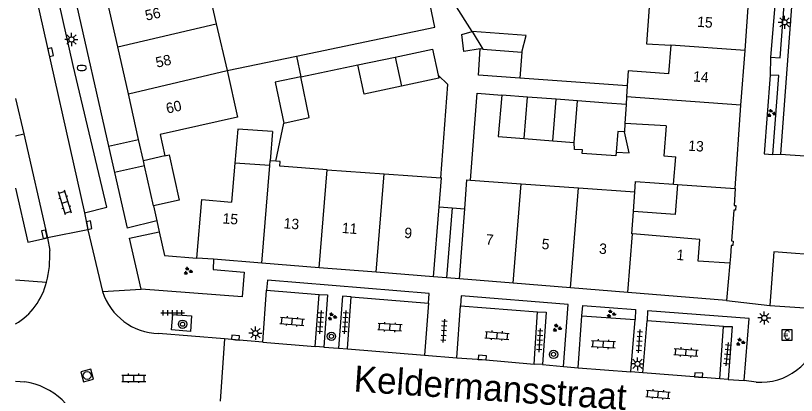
# Model space of a CAD drawing. Extents: x 132998 to 136004, y 396998 to 398512.
# Drawn here: x 133000 to 133074.9, y 397262.2 to 397298.6 of the extents above; entities that cross this region are included whole.
import ezdxf

# ---------------------------------------------------------------- set-up
doc = ezdxf.new("R2010")
doc.units = 0
for name, color, linetype in [('gg-afsc-erfafscheiding', 7, 'Continuous'), ('gg-afsc-hekwerk', 7, 'Continuous'), ('gg-afsc-muur', 7, 'Continuous'), ('gg-anno-huisnummerreeks BGT', 7, 'Continuous'), ('gg-anno-openbare ruimte label', 7, 'Continuous'), ('gg-bbg-bijgebouw', 7, 'Continuous'), ('gg-bbg-gedigitaliseerde bebouwing', 7, 'Continuous'), ('gg-bbg-gedigitaliseerde bebouwing onder overbouw', 7, 'Continuous'), ('gg-bbg-gedigitaliseerde bijgebouw', 7, 'Continuous'), ('gg-bbg-gedigitaliseerde overbouw', 7, 'Continuous'), ('gg-bbg-hoofdgebouw', 7, 'Continuous'), ('gg-bbg-luifel en loopbrug', 7, 'Continuous'), ('gg-bbg-pand overbouw', 7, 'Continuous'), ('gg-bbg-tussenscheiding', 7, 'Continuous'), ('gg-bbg-tussenscheiding niveau 01', 7, 'Continuous'), ('gg-knt-verharding', 7, 'Continuous'), ('gg-knt-verharding nz', 7, 'Continuous'), ('gt-grn-groengrens', 7, 'Continuous'), ('gt-grn-weggrens', 7, 'Continuous'), ('gt-symb-betaalautomaat', 7, 'Continuous'), ('gt-symb-boom', 7, 'Continuous'), ('gt-symb-brandkraan', 7, 'Continuous'), ('gt-symb-groenvak', 7, 'Continuous'), ('gt-symb-klinker verharding', 7, 'Continuous'), ('gt-symb-kolk', 7, 'Continuous'), ('gt-symb-lichtmast', 7, 'Continuous'), ('gt-symb-rioolschacht', 7, 'Continuous'), ('gt-symb-tegel verharding', 7, 'Continuous')]:
    doc.layers.add(name, color=color, linetype=linetype)

# ---------------------------------------------------------------- blocks, each defined once
blk = doc.blocks.new('gt0-LMAST')
at = {"layer": 'gt-symb-lichtmast'}
for p, q in [((-0.182, 0.173), (-0.447, 0.438)), ((-0.005, 0.246), (-0.005, 0.621)), ((0.172, 0.173), (0.437, 0.438)), ((-0.255, -0.004), (-0.63, -0.004)), ((-0.182, -0.181), (-0.447, -0.446)), ((-0.005, -0.254), (-0.005, -0.629)), ((0.437, -0.446), (0.172, -0.181)), ((0.245, -0.004), (0.62, -0.004))]:
    blk.add_line(p, q, dxfattribs=at)
blk.add_circle((-0.005, -0.004), 0.25, dxfattribs=at)
blk = doc.blocks.new('gt0-BR')
at = {"layer": 'gt-symb-brandkraan'}
for centre, radius, start, end in [((-0.244, 0), 0.206, 107.56694, 252.43307), ((0.599, -2.664), 3, 106.89205, 107.56694), ((0, -0.691), 0.938, 73.10799, 106.89205), ((-0.599, -2.664), 3, 72.43309, 73.10799), ((0.244, 0), 0.206, 287.56695, 72.43309), ((0.599, 2.664), 3, 252.43307, 253.10797), ((0, 0.691), 0.938, 253.10797, 286.89206), ((-0.599, 2.664), 3, 286.89206, 287.56695)]:
    blk.add_arc(centre, radius, start, end, dxfattribs=at)
blk = doc.blocks.new('gt0-KOLK')
at = {"layer": 'gt-symb-kolk'}
blk.add_lwpolyline([(0, 0), (0.375, 0), (0.375, 0.4), (-0.375, 0.4), (-0.375, 0), (0, 0)], dxfattribs=at)
blk = doc.blocks.new('gt0-GRVAK')
at = {"layer": 'gt-symb-groenvak'}
for p, q in [((-0.11, 0.189), (-0.228, 0.24)), ((-0.182, 0.153), (0.088, 0.153)), ((-0.091, 0.211), (-0.156, 0.322)), ((-0.047, 0.214), (-0.047, 0.393)), ((-0.004, 0.211), (0.061, 0.322)), ((0.015, 0.189), (0.133, 0.24)), ((0.262, -0.052), (0.197, 0.059)), ((0.305, -0.049), (0.305, 0.13)), ((0.349, -0.052), (0.414, 0.059)), ((-0.245, -0.228), (-0.363, -0.177)), ((-0.318, -0.264), (-0.047, -0.264)), ((-0.226, -0.206), (-0.291, -0.095)), ((-0.183, -0.203), (-0.183, -0.024)), ((-0.139, -0.206), (-0.074, -0.095)), ((-0.12, -0.228), (-0.002, -0.177)), ((0.243, -0.074), (0.125, -0.023)), ((0.17, -0.11), (0.441, -0.11)), ((0.368, -0.074), (0.486, -0.023))]:
    blk.add_line(p, q, dxfattribs=at)
blk = doc.blocks.new('gt0-KL1')
at = {"layer": 'gt-symb-klinker verharding'}
for p, q in [((-1.15, 0.3), (1.15, 0.3)), ((-1, -0.3), (-1, 0.3)), ((-0.5, 0.3), (-0.5, 0.45)), ((0, -0.3), (0, 0.3)), ((0.5, 0.3), (0.5, 0.45)), ((1, -0.3), (1, 0.3)), ((-1.15, -0.3), (1.15, -0.3)), ((-0.5, -0.45), (-0.5, -0.3)), ((0.5, -0.45), (0.5, -0.3))]:
    blk.add_line(p, q, dxfattribs=at)
blk = doc.blocks.new('gt0-TEG1')
at = {"layer": 'gt-symb-tegel verharding'}
for p, q in [((-1.125, 0), (1.125, 0)), ((-0.9, -0.25), (-0.9, 0.25)), ((-0.45, -0.25), (-0.45, 0.25)), ((0, -0.25), (0, 0.25)), ((0.45, -0.25), (0.45, 0.25)), ((0.9, -0.25), (0.9, 0.25))]:
    blk.add_line(p, q, dxfattribs=at)
blk = doc.blocks.new('gt0-BOOM')
at = {"layer": 'gt-symb-boom'}
for radius in [0.4, 0.2]:
    blk.add_circle((0, 0), radius, dxfattribs=at)
blk = doc.blocks.new('gt0-BA')
at = {"layer": 'gt-symb-betaalautomaat'}
blk.add_lwpolyline([(-0.498, -0.507), (0.502, -0.507), (0.502, 0.493), (-0.498, 0.493)], close=True, dxfattribs=at)
blk.add_text('€', height=0.9, dxfattribs=at).set_placement((-0.357, -0.457))
blk = doc.blocks.new('gt0-RS')
at = {"layer": 'gt-symb-rioolschacht'}
blk.add_lwpolyline([(-0.5, -0.5), (0.5, -0.5), (0.5, 0.5), (-0.5, 0.5)], close=True, dxfattribs=at)
blk.add_circle((0, 0), 0.375, dxfattribs=at)

msp = doc.modelspace()

# ---------------------------------------------------------------- linework, layer by layer
at = {"layer": 'gg-afsc-erfafscheiding'}
for p, q in [((133043.804, 397297.109), (133042.078, 397299.824)), ((133020.283, 397293.362), (133026.937, 397294.751)), ((133026.937, 397294.751), (133027.351, 397292.77)), ((133027.351, 397292.77), (133032.829, 397293.919)), ((133058.678, 397291.913), (133048.388, 397292.647)), ((133024.957, 397284.677), (133025.723, 397288.334))]:
    msp.add_line(p, q, dxfattribs=at)
for points in [[(133026.937, 397294.751), (133040.207, 397297.522), (133039.759, 397299.666)], [(133040.794, 397283.064), (133041.458, 397292.02), (133040.529, 397292.918)], [(133043.649, 397282.857), (133044.267, 397291.188), (133046.639, 397291.019)]]:
    msp.add_lwpolyline(points, dxfattribs=at)
at = {"layer": 'gg-afsc-hekwerk'}
for p, q in [((133068.896, 397279.983), (133068.688, 397277.035)), ((133068.652, 397276.587), (133068.576, 397275.53))]:
    msp.add_line(p, q, dxfattribs=at)
at = {"layer": 'gg-afsc-muur'}
for p, q in [((133013.24, 397280.39), (133013.554, 397278.946)), ((133013.554, 397278.946), (133013.781, 397277.898)), ((133068.576, 397275.53), (133068.52, 397274.869))]:
    msp.add_line(p, q, dxfattribs=at)
for points in [[(133069.046, 397282.034), (133068.927, 397280.433), (133069.097, 397280.412), (133069.057, 397279.975), (133068.896, 397279.983)], [(133013.781, 397277.898), (133014.276, 397275.621), (133017.4, 397275.38)], [(133068.688, 397277.035), (133068.845, 397277.011), (133068.809, 397276.622)], [(133068.809, 397276.622), (133068.805, 397276.574), (133068.652, 397276.587)]]:
    msp.add_lwpolyline(points, dxfattribs=at)
at = {"layer": 'gg-bbg-bijgebouw'}
for p, q in [((133012.374, 397284.228), (133012.264, 397284.716)), ((133013.24, 397280.39), (133012.374, 397284.228))]:
    msp.add_line(p, q, dxfattribs=at)
msp.add_lwpolyline([(133014.33, 397285.18), (133014.72, 397285.27), (133015.7, 397280.94), (133013.24, 397280.39)], dxfattribs=at)
at = {"layer": 'gg-bbg-gedigitaliseerde bebouwing'}
for p, q in [((133018.229, 397302.378), (133019.257, 397297.867)), ((133019.257, 397297.867), (133020.283, 397293.362)), ((133062.848, 397295.818), (133062.642, 397293.061)), ((133020.283, 397293.362), (133021.297, 397288.911)), ((133058.768, 397293.345), (133058.678, 397291.913)), ((133062.642, 397293.061), (133058.768, 397293.345)), ((133058.678, 397291.913), (133058.612, 397290.85)), ((133058.612, 397290.85), (133058.565, 397290.105)), ((133021.297, 397288.911), (133013.87, 397287.23)), ((133062.407, 397288.064), (133058.452, 397288.288)), ((133021.03, 397284.493), (133020.71, 397280.73)), ((133024.957, 397284.677), (133024.431, 397284.715)), ((133063.13, 397282.454), (133063.356, 397285.094)), ((133029.88, 397283.853), (133035.367, 397283.456)), ((133035.367, 397283.456), (133040.794, 397283.064)), ((133043.649, 397282.857), (133048.507, 397282.506)), ((133048.507, 397282.506), (133054.017, 397282.108)), ((133054.017, 397282.108), (133059.413, 397281.718))]:
    msp.add_line(p, q, dxfattribs=at)
for points in [[(133060.911, 397301.236), (133060.519, 397295.935), (133062.848, 397295.818)], [(133062.407, 397288.064), (133062.191, 397285.182), (133063.356, 397285.094)], [(133029.88, 397283.853), (133025.342, 397284.181), (133025.375, 397284.647), (133024.957, 397284.677)], [(133040.647, 397280.299), (133040.847, 397283.06), (133040.794, 397283.064)], [(133043.091, 397280.097), (133043.292, 397282.883), (133043.649, 397282.857)]]:
    msp.add_lwpolyline(points, dxfattribs=at)
at = {"layer": 'gg-bbg-gedigitaliseerde bebouwing onder overbouw'}
for p, q in [((133040.09, 397273.58), (133040.647, 397280.299)), ((133042.58, 397273.37), (133043.091, 397280.097))]:
    msp.add_line(p, q, dxfattribs=at)
at = {"layer": 'gg-bbg-gedigitaliseerde bijgebouw'}
for p, q in [((133043.804, 397297.109), (133044.828, 397295.431)), ((133044.828, 397295.431), (133048.565, 397295.14)), ((133048.565, 397295.14), (133048.388, 397292.647)), ((133032.829, 397293.919), (133036.413, 397294.668)), ((133027.351, 397292.77), (133024.89, 397292.246)), ((133024.89, 397292.246), (133025.723, 397288.334)), ((133049.116, 397290.826), (133046.639, 397291.019)), ((133051.864, 397290.611), (133049.116, 397290.826)), ((133051.552, 397286.624), (133051.864, 397290.611)), ((133053.584, 397286.465), (133053.895, 397290.453)), ((133058.452, 397288.288), (133058.402, 397287.481)), ((133024.64, 397287.505), (133024.431, 397284.715)), ((133048.805, 397286.838), (133051.552, 397286.624))]:
    msp.add_line(p, q, dxfattribs=at)
for points in [[(133044.577, 397295.44), (133043.017, 397295.186), (133042.8, 397296.834), (133043.804, 397297.109)], [(133036.413, 397294.668), (133039.997, 397295.417), (133040.529, 397292.918)], [(133048.388, 397292.647), (133044.398, 397292.931), (133044.577, 397295.44)], [(133037.01, 397291.863), (133033.429, 397291.1), (133032.829, 397293.919)], [(133025.723, 397288.334), (133028.169, 397288.854), (133027.351, 397292.77)], [(133040.529, 397292.918), (133040.591, 397292.625), (133037.01, 397291.863)], [(133046.639, 397291.019), (133046.313, 397287.032), (133048.805, 397286.838)], [(133058.565, 397290.105), (133056.762, 397290.24), (133053.895, 397290.453)], [(133024.64, 397287.505), (133021.308, 397287.754), (133021.03, 397284.493)], [(133058.402, 397287.481), (133057.773, 397287.527), (133057.611, 397285.551)], [(133057.611, 397285.551), (133057.58, 397285.18), (133054.359, 397285.406), (133054.384, 397285.753), (133053.634, 397285.805), (133053.584, 397286.465)], [(133063.488, 397282.429), (133063.284, 397279.551), (133059.278, 397279.835)], [(133059.413, 397281.718), (133059.484, 397282.713), (133063.13, 397282.454)]]:
    msp.add_lwpolyline(points, dxfattribs=at)
at = {"layer": 'gg-bbg-gedigitaliseerde overbouw'}
for p, q in [((133040.647, 397280.299), (133041.869, 397280.198)), ((133041.869, 397280.198), (133043.091, 397280.097))]:
    msp.add_line(p, q, dxfattribs=at)
at = {"layer": 'gg-bbg-hoofdgebouw'}
for p, q in [((133009.799, 397295.651), (133008.782, 397300.162)), ((133069.981, 397295.295), (133070.369, 397300.542)), ((133010.816, 397291.139), (133009.799, 397295.651)), ((133069.592, 397290.043), (133069.981, 397295.295)), ((133011.803, 397286.762), (133010.816, 397291.139)), ((133069.046, 397282.034), (133069.592, 397290.043)), ((133012.264, 397284.716), (133011.803, 397286.762)), ((133013.87, 397287.23), (133014.33, 397285.18)), ((133063.488, 397282.429), (133069.046, 397282.034)), ((133018.999, 397275.253), (133017.4, 397275.38)), ((133023.636, 397274.885), (133018.999, 397275.253)), ((133029.12, 397274.45), (133023.636, 397274.885)), ((133068.52, 397274.869), (133068.22, 397271.3)), ((133034.603, 397274.015), (133029.12, 397274.45)), ((133040.09, 397273.58), (133034.603, 397274.015)), ((133047.734, 397272.954), (133042.58, 397273.37)), ((133053.239, 397272.509), (133047.734, 397272.954)), ((133058.743, 397272.065), (133053.239, 397272.509)), ((133068.22, 397271.3), (133058.743, 397272.065))]:
    msp.add_line(p, q, dxfattribs=at)
for points in [[(133017.4, 397275.38), (133017.88, 397280.98), (133020.71, 397280.73)], [(133059.178, 397277.698), (133059.126, 397277.702), (133059.278, 397279.835)], [(133068.52, 397274.869), (133065.47, 397275.091), (133065.642, 397277.152), (133059.178, 397277.698)]]:
    msp.add_lwpolyline(points, dxfattribs=at)
at = {"layer": 'gg-bbg-luifel en loopbrug'}
for p, q in [((133053.895, 397290.453), (133051.864, 397290.611)), ((133051.552, 397286.624), (133053.584, 397286.465))]:
    msp.add_line(p, q, dxfattribs=at)
for points in [[(133048.565, 397295.14), (133048.985, 397296.745), (133043.804, 397297.109)], [(133057.611, 397285.551), (133058.86, 397285.463), (133058.402, 397287.481)]]:
    msp.add_lwpolyline(points, dxfattribs=at)
at = {"layer": 'gg-bbg-pand overbouw'}
for p, q in [((133041.335, 397273.475), (133040.09, 397273.58)), ((133042.58, 397273.37), (133041.335, 397273.475))]:
    msp.add_line(p, q, dxfattribs=at)
at = {"layer": 'gg-bbg-tussenscheiding'}
for p, q in [((133009.799, 397295.651), (133019.257, 397297.867)), ((133069.981, 397295.295), (133062.848, 397295.818)), ((133044.828, 397295.431), (133044.577, 397295.44)), ((133036.413, 397294.668), (133037.01, 397291.863)), ((133010.816, 397291.139), (133020.283, 397293.362)), ((133048.805, 397286.838), (133049.116, 397290.826)), ((133069.592, 397290.043), (133058.612, 397290.85)), ((133058.565, 397290.105), (133058.452, 397288.288)), ((133014.33, 397285.18), (133012.264, 397284.716)), ((133024.393, 397284.25), (133021.03, 397284.493)), ((133024.393, 397284.25), (133024.431, 397284.715)), ((133023.636, 397274.885), (133024.393, 397284.25)), ((133029.12, 397274.45), (133029.88, 397283.853)), ((133034.603, 397274.015), (133035.367, 397283.456)), ((133047.734, 397272.954), (133048.507, 397282.506)), ((133063.13, 397282.454), (133063.488, 397282.429)), ((133053.239, 397272.509), (133054.017, 397282.108)), ((133059.278, 397279.835), (133059.413, 397281.718)), ((133058.743, 397272.065), (133059.178, 397277.698))]:
    msp.add_line(p, q, dxfattribs=at)
at = {"layer": 'gg-bbg-tussenscheiding niveau 01'}
msp.add_line((133041.869, 397280.198), (133041.335, 397273.475), dxfattribs=at)
at = {"layer": 'gg-knt-verharding'}
for p, q in [((133000, 397325.372), (133008.925, 397286.111)), ((133073.367, 397306.115), (133072.441, 397294.658)), ((133073.213, 397292.89), (133072.395, 397292.937)), ((133072.641, 397285.315), (133073.213, 397292.89)), ((133000, 397290.701), (133000.776, 397287.293)), ((133000, 397287.089), (133000.776, 397287.293)), ((133008.925, 397286.111), (133009.501, 397283.578)), ((133073.381, 397285.349), (133078.424, 397284.991)), ((133009.501, 397283.578), (133010.712, 397278.252)), ((133006.613, 397279.721), (133006.936, 397278.095)), ((133013.554, 397278.946), (133010.712, 397278.252)), ((133006.936, 397278.095), (133003.046, 397277.323)), ((133006.936, 397278.095), (133008.348, 397272.151)), ((133010.935, 397277.27), (133013.781, 397277.898)), ((133003.046, 397277.323), (133003.269, 397276.115)), ((133012.043, 397272.387), (133010.935, 397277.27)), ((133023.727, 397267.315), (133024.08, 397272.282)), ((133024.08, 397272.282), (133029.123, 397271.88)), ((133028.738, 397266.899), (133029.123, 397271.88)), ((133031.836, 397266.664), (133032.186, 397271.656)), ((133032.186, 397271.656), (133039.6, 397271.045)), ((133039.6, 397271.045), (133039.232, 397266.049)), ((133042.329, 397265.801), (133042.688, 397270.79)), ((133042.688, 397270.79), (133050.08, 397270.203)), ((133049.762, 397265.203), (133050.08, 397270.203)), ((133072.366, 397270.813), (133077.35, 397270.48)), ((133053.961, 397264.848), (133054.339, 397269.844)), ((133054.339, 397269.844), (133059.431, 397269.47)), ((133059.035, 397264.451), (133059.431, 397269.47)), ((133060.192, 397264.368), (133060.577, 397269.362)), ((133067.927, 397268.806), (133060.577, 397269.362)), ((133067.557, 397263.796), (133067.927, 397268.806)), ((133020.035, 397267.615), (133013.716, 397268.125)), ((133020.035, 397267.615), (133019.619, 397261.626)), ((133029.58, 397266.835), (133028.738, 397266.899)), ((133029.58, 397266.835), (133030.983, 397266.734)), ((133030.983, 397266.734), (133031.836, 397266.664)), ((133039.232, 397266.049), (133042.329, 397265.801)), ((133050.542, 397265.145), (133049.762, 397265.203)), ((133050.542, 397265.145), (133052.551, 397264.97)), ((133052.551, 397264.97), (133053.961, 397264.848)), ((133060.192, 397264.368), (133059.035, 397264.451)), ((133000, 397263.571), (133000.883, 397263.501)), ((133068.376, 397263.735), (133067.557, 397263.796)), ((133068.376, 397263.735), (133069.91, 397263.62)), ((133071.051, 397263.465), (133069.91, 397263.62))]:
    msp.add_line(p, q, dxfattribs=at)
for points in [[(133006.613, 397279.721), (133008.765, 397280.263), (133005.537, 397293.868), (133000, 397318.518)], [(133080.686, 397315.093), (133075.611, 397315.405), (133073.381, 397285.349)], [(133072.441, 397294.658), (133073.341, 397294.596), (133074.217, 397306.083)], [(133072.395, 397292.937), (133071.829, 397285.362), (133072.641, 397285.315)], [(133000, 397282.08), (133001.175, 397276.898), (133003.046, 397277.323)], [(133077.763, 397275.596), (133072.756, 397275.972), (133072.366, 397270.813)], [(133018.999, 397275.253), (133018.946, 397274.29), (133021.921, 397274.034), (133021.728, 397271.643), (133012.043, 397272.387)], [(133039.6, 397271.045), (133039.674, 397271.976), (133024.169, 397273.245), (133024.08, 397272.282)], [(133029.123, 397271.88), (133029.912, 397271.831), (133029.58, 397266.835)], [(133032.186, 397271.656), (133031.375, 397271.707), (133030.983, 397266.734)], [(133052.551, 397264.97), (133053.011, 397270.913), (133042.756, 397271.735), (133042.688, 397270.79)], [(133050.08, 397270.203), (133050.893, 397270.198), (133050.542, 397265.145)], [(133054.339, 397269.844), (133054.407, 397270.822), (133059.469, 397270.43), (133059.431, 397269.47)], [(133069.91, 397263.62), (133070.381, 397269.567), (133060.636, 397270.319), (133060.577, 397269.362)], [(133014.961, 397268.478), (133015.083, 397269.973), (133016.89, 397269.835), (133016.768, 397268.34), (133014.961, 397268.478)], [(133067.927, 397268.806), (133068.758, 397268.794), (133068.376, 397263.735)], [(133023.727, 397267.315), (133021.086, 397267.543), (133020.035, 397267.615)]]:
    msp.add_lwpolyline(points, dxfattribs=at)
for centre, radius, start, end in [((132993.566, 397275.55), 9.719, 345.13151, 3.33234), ((132996.676, 397274.603), 6.471, 300.90552, 346.17371), ((133013.875, 397273.929), 5.806, 197.83293, 268.42728), ((133071.475, 397269.204), 5.754, 265.77165, 348.04685), ((132999.888, 397256.892), 6.684, 12.45212, 81.4343)]:
    msp.add_arc(centre, radius, start, end, dxfattribs=at)
at = {"layer": 'gg-knt-verharding nz'}
for p, q in [((133000, 397309.257), (133006.613, 397279.721)), ((133000.776, 397287.293), (133003.046, 397277.323)), ((133023.727, 397267.315), (133028.738, 397266.899)), ((133031.836, 397266.664), (133039.232, 397266.049)), ((133053.961, 397264.848), (133059.035, 397264.451))]:
    msp.add_line(p, q, dxfattribs=at)
for points in [[(133042.329, 397265.801), (133044.768, 397265.625), (133049.762, 397265.203)], [(133067.557, 397263.796), (133065.515, 397263.943), (133060.192, 397264.368)]]:
    msp.add_lwpolyline(points, dxfattribs=at)
at = {"layer": 'gt-grn-groengrens'}
for p, q in [((133008.925, 397286.111), (133011.803, 397286.762)), ((133012.374, 397284.228), (133009.501, 397283.578))]:
    msp.add_line(p, q, dxfattribs=at)
at = {"layer": 'gt-grn-weggrens'}
for p, q in [((133072.441, 397294.658), (133072.395, 397292.937)), ((133072.641, 397285.315), (133073.381, 397285.349)), ((133000, 397273.274), (133002.96, 397273.056)), ((133008.348, 397272.151), (133012.043, 397272.387)), ((133068.22, 397271.3), (133072.366, 397270.813))]:
    msp.add_line(p, q, dxfattribs=at)

# ---------------------------------------------------------------- block references
at = {"layer": 'gt-symb-betaalautomaat'}
msp.add_blockref('gt0-BA', (133074, 397268), dxfattribs=at)
at = {"layer": 'gt-symb-boom'}
for p in [(133016.014, 397269.027), (133030.304, 397267.86), (133051.608, 397266.13)]:
    msp.add_blockref('gt0-BOOM', p, dxfattribs=at)
at = {"layer": 'gt-symb-brandkraan'}
msp.add_blockref('gt0-BR', (133006.34, 397293.622), dxfattribs=at)
at = {"layer": 'gt-symb-groenvak'}
for p in [(133072.506, 397289.27), (133016.52, 397274.125), (133030.356, 397269.756), (133057.117, 397270.029), (133051.929, 397268.664), (133069.517, 397267.315)]:
    msp.add_blockref('gt0-GRVAK', p, dxfattribs=at)
at = {"layer": 'gt-symb-klinker verharding'}
for p, rotation in [((133004.73, 397280.706), 107.03953512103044), ((133026.533, 397269.301), -4.53052056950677), ((133035.908, 397268.755), -3.49769526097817), ((133046.194, 397267.935), -4.473406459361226), ((133056.389, 397267.116), -3.036868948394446), ((133064.325, 397266.331), -3.9550376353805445), ((133061.643, 397262.292), -4.8778808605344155)]:
    msp.add_blockref('gt0-KL1', p, dxfattribs=dict(at, rotation=rotation))
msp.add_blockref('gt0-KL1', (133011.331, 397263.839), dxfattribs=at)
at = {"layer": 'gt-symb-kolk'}
for p, rotation in [((133003.171, 397295.095), -77.4649766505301), ((133006.859, 397278.487), -78.98239039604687), ((133002.957, 397277.7), 102.82712342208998), ((133021.086, 397267.543), -4.93498592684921), ((133044.768, 397265.625), -4.1305386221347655), ((133065.515, 397263.943), -4.1305386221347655)]:
    msp.add_blockref('gt0-KOLK', p, dxfattribs=dict(at, rotation=rotation))
at = {"layer": 'gt-symb-lichtmast'}
for p in [(133073.776, 397297.995), (133005.362, 397296.353), (133071.838, 397269.632), (133023.01, 397268.17), (133059.668, 397265.225)]:
    msp.add_blockref('gt0-LMAST', p, dxfattribs=at)
at = {"layer": 'gt-symb-rioolschacht', "rotation": -75.64421500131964}
msp.add_blockref('gt0-RS', (133006.865, 397264.098), dxfattribs=at)
at = {"layer": 'gt-symb-tegel verharding'}
msp.add_blockref('gt0-TEG1', (133015.063, 397270.12), dxfattribs=at)
for p, rotation in [((133029.263, 397269.21), 86.33074590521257), ((133031.63, 397269.21), 86.33074590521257), ((133041.097, 397268.391), 86.33074590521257), ((133050.291, 397267.48), 86.3307459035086), ((133059.848, 397267.389), 86.3307459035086), ((133068.263, 397266.152), -95.85309130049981)]:
    msp.add_blockref('gt0-TEG1', p, dxfattribs=dict(at, rotation=rotation))

# ---------------------------------------------------------------- texts
at = {"layer": 'gg-anno-huisnummerreeks BGT'}
for s, rotation, p in [('56', 12.7, (133012.541, 397298.145)), ('15', 355.8, (133065.359, 397297.572)), ('58', 12.7, (133013.558, 397293.633)), ('14', 355.8, (133064.971, 397292.323)), ('60', 12.7, (133014.551, 397289.225)), ('13', 356.1, (133064.507, 397285.68)), ('15', 355.5, (133019.822, 397278.699)), ('13', 355.5, (133025.682, 397278.234)), ('11', 355.5, (133031.271, 397277.79)), ('9', 355.5, (133037.259, 397277.315)), ('7', 355.4, (133045.076, 397276.68)), ('5', 355.4, (133050.44, 397276.247)), ('3', 355.4, (133055.944, 397275.802)), ('1', 355.4, (133063.376, 397275.203))]:
    msp.add_text(s, height=1, rotation=rotation, dxfattribs=at).set_placement(p)
at = {"layer": 'gg-anno-openbare ruimte label'}
msp.add_text('Keldermansstraat', height=2.5, rotation=356.1, dxfattribs=at).set_placement((133032.388, 397262.573))

doc.saveas('drawing.dxf')
